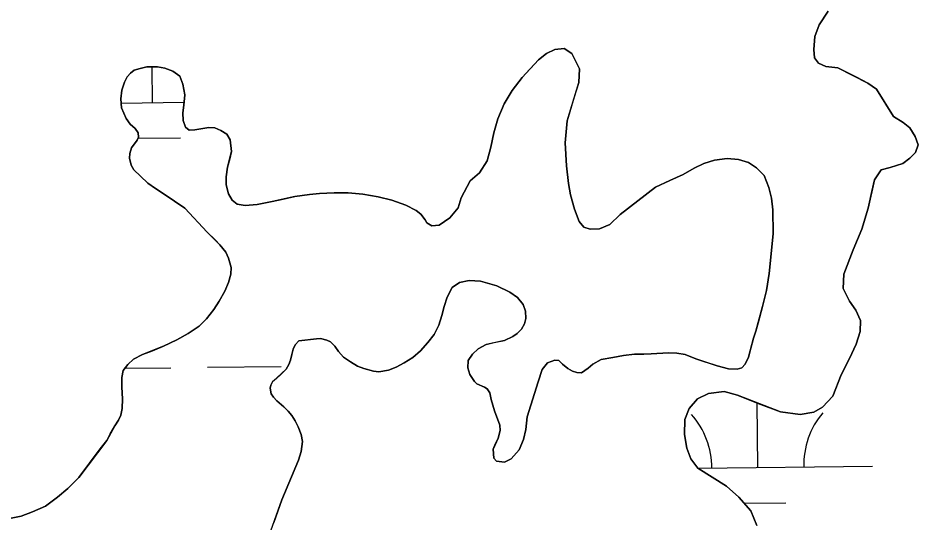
# Model space of a CAD drawing. Extents: x 3683613 to 3738215, y 469626 to 495384.
# Drawn here: x 3718713.5 to 3719105.1, y 490875 to 491094.3 of the extents above; entities that cross this region are included whole.
import ezdxf

# ---------------------------------------------------------------- set-up
doc = ezdxf.new("R2010")
doc.units = 0
doc.layers.add('V-TOPO-SHOR', color=7, linetype='Continuous')
doc.layers.add('V-WETL-SWMP', color=7, linetype='Continuous')

msp = doc.modelspace()

# ---------------------------------------------------------------- linework, layer by layer
at = {"layer": 'V-TOPO-SHOR'}
for points in [[(3719034.97, 490873.49), (3719032.33, 490879.8), (3719027.15, 490885.83), (3719021.71, 490890.49), (3719015.44, 490894.49), (3719009.29, 490898.43), (3719006.27, 490902.46), (3719004.49, 490907.14), (3719003.42, 490912.99), (3719003.64, 490919.57), (3719005.44, 490924.34), (3719009.19, 490928.53), (3719013.94, 490930.84), (3719020.77, 490931.72), (3719026.58, 490930.19), (3719035.59, 490926.59), (3719045.25, 490922.86), (3719053.73, 490921.74), (3719059.78, 490922.75), (3719063.54, 490924.98), (3719067.95, 490929.76), (3719071.61, 490938.97), (3719075.22, 490946.16), (3719078.12, 490952.29), (3719079.85, 490957.91), (3719080.08, 490962.66), (3719078.04, 490967.15), (3719075.21, 490971.11), (3719072.45, 490976.56), (3719072.8, 490982.76), (3719076.85, 490993.46), (3719080.64, 491002.34), (3719083.39, 491011.61), (3719085.05, 491018.78), (3719086.13, 491023.93), (3719089.04, 491028.18), (3719093.01, 491029.18), (3719098.53, 491030.97), (3719101.45, 491033.34), (3719103.98, 491035.82), (3719105.07, 491039.09), (3719103.88, 491042.66), (3719101.51, 491046.43), (3719098.63, 491048.89), (3719094.45, 491051.41), (3719087.02, 491063.35), (3719083.23, 491066), (3719078.33, 491068.52), (3719070.23, 491072.64), (3719064.95, 491073.2), (3719061.75, 491074.68), (3719060.04, 491076.95), (3719059.76, 491080.53), (3719060.12, 491086.27), (3719062.04, 491091.29), (3719065.99, 491097.31)], [(3718793.96, 491046.17), (3718796.56, 491046.71), (3718799.1, 491046.46), (3718801.78, 491045.37), (3718804.33, 491043.69), (3718805.78, 491041.29), (3718806.32, 491036.15), (3718805.62, 491033.08), (3718804.67, 491029.36), (3718804.1, 491025.25), (3718804.12, 491021.73), (3718805.06, 491017.77), (3718806.7, 491014.97), (3718808.86, 491013.23), (3718812.31, 491012.73), (3718817.52, 491013.14), (3718824.03, 491014.42), (3718828.85, 491015.49), (3718833.99, 491016.56), (3718840.3, 491017.5), (3718844.66, 491017.92), (3718851.05, 491018.21), (3718857.11, 491018.25), (3718863.56, 491017.7), (3718870.21, 491016.49), (3718876.08, 491015.09), (3718882.15, 491012.91), (3718886.66, 491010.59), (3718888.75, 491008.91), (3718890.66, 491006.44), (3718891.38, 491005.15), (3718893.6, 491003.92), (3718896.66, 491004.2), (3718901.4, 491007.29), (3718904.96, 491011.73), (3718906.3, 491016.04), (3718910.24, 491023.42), (3718914.32, 491026.9), (3718917.62, 491032.13), (3718919.15, 491038.13), (3718920.55, 491044.33), (3718922.27, 491050.4), (3718924.97, 491056.99), (3718928.46, 491062.74), (3718932.79, 491068.37), (3718936.16, 491072.1), (3718939.98, 491076.16), (3718943.48, 491078.92), (3718947.06, 491080.57), (3718951.09, 491080.98), (3718954.49, 491078.78), (3718957.72, 491072.22), (3718957.49, 491066.23), (3718955.51, 491059.83), (3718952.37, 491049.59), (3718951.51, 491039.94), (3718952.09, 491029.91), (3718952.98, 491022.29), (3718953.92, 491017.35), (3718955.65, 491011.17), (3718957.69, 491005.77), (3718959.73, 491003.24), (3718962.47, 491002.47), (3718966.44, 491002.56), (3718970.93, 491004.47), (3718975.46, 491008.8), (3718990.9, 491020.74), (3718997.14, 491023.64), (3719002.86, 491026.15), (3719007.67, 491028.91), (3719011.89, 491030.96), (3719016.51, 491032.48), (3719022.04, 491033.09), (3719026.99, 491032.67), (3719031.37, 491031.39), (3719034.77, 491029.06), (3719038.1, 491025.76), (3719040.22, 491020.49), (3719041.35, 491015.87), (3719041.84, 491010.86), (3719042.02, 491000.37), (3719040.36, 490983.1), (3719039.16, 490975.66), (3719037.44, 490968.75), (3719035.53, 490961.64), (3719034.57, 490958.05), (3719033.54, 490954.92), (3719032.4, 490950.61), (3719031.31, 490946.7), (3719029.89, 490943.63), (3719028.4, 490942.12), (3719026.32, 490941.52), (3719022.67, 490941.63), (3719017.71, 490942.91), (3719012.3, 490944.7), (3719008.38, 490945.98), (3719003.81, 490947.85), (3719000.09, 490948.48), (3718996.51, 490948.53), (3718988.96, 490948.09), (3718985.83, 490948.01)], [(3718709.77, 490876.44), (3718714.78, 490877.51), (3718719.78, 490879.42), (3718725.44, 490881.86), (3718730.69, 490885.8), (3718735.17, 490889.6), (3718739.96, 490894.32), (3718749.28, 490906.82), (3718752.06, 490910.42), (3718753.6, 490913.29), (3718755.54, 490916.82), (3718757.15, 490919.3), (3718758.19, 490921.52), (3718758.82, 490924.39), (3718758.99, 490928.56), (3718758.64, 490933.58), (3718758.62, 490937.88), (3718759.25, 490940.88), (3718761.26, 490943.56), (3718763.79, 490945.79), (3718767.68, 490947.83), (3718771.97, 490949.48), (3718776.85, 490951.46), (3718782.63, 490954.23), (3718787.5, 490956.93), (3718792.24, 490960.21), (3718795.54, 490963.42), (3718798.71, 490967.48), (3718801.04, 490971.01), (3718803.49, 490975.39), (3718805.03, 490979.17), (3718806.06, 490982.83), (3718806.17, 490985.76), (3718805.04, 490989.73), (3718803.85, 490992.46), (3718801.36, 490995.57), (3718799.2, 490997.77), (3718795.79, 491001.08), (3718786.07, 491011.47), (3718781.56, 491014.64), (3718777.11, 491017.68), (3718773.32, 491020.07), (3718769.98, 491022.39), (3718766.64, 491025.63), (3718763.89, 491028.29), (3718762.71, 491030.24), (3718762.04, 491033.3), (3718762.09, 491035.38), (3718762.8, 491037.79), (3718764.03, 491039.43), (3718765.39, 491041.2), (3718765.9, 491042.5), (3718765.76, 491044.26), (3718764.51, 491046.21), (3718762.22, 491048.15), (3718760.58, 491050.62), (3718758.47, 491055.23), (3718758.25, 491059.14), (3718758.69, 491062.92), (3718759.78, 491066.38), (3718760.94, 491068.67), (3718762.49, 491070.3), (3718764.05, 491071.55), (3718766.58, 491072.34), (3718769.51, 491073.08), (3718774.2, 491073.1), (3718777.33, 491072.53), (3718780.86, 491071.18), (3718783.86, 491068.92), (3718785.25, 491065.54), (3718786.12, 491060.92), (3718785.69, 491056.42), (3718785.19, 491053.03), (3718785.4, 491049.71), (3718786.4, 491046.72), (3718787.9, 491045.55), (3718790.38, 491045.63), (3718793.96, 491046.17)], [(3718985.83, 490948.01), (3718981.66, 490948.05), (3718976.97, 490947.44), (3718972.29, 490946.5), (3718967.15, 490945.63), (3718963.57, 490943.72), (3718961.5, 490941.88), (3718958.64, 490939.91), (3718956.56, 490939.97), (3718954.8, 490940.61), (3718952.7, 490941.77), (3718950.35, 490943.65), (3718948.84, 490945.2), (3718947.08, 490945.39), (3718943.9, 490944.2), (3718941.57, 490941.32), (3718939.84, 490936.03), (3718935.03, 490920.7), (3718934.42, 490915.16), (3718933.4, 490910.85), (3718931.53, 490906.41), (3718928.03, 490902.42), (3718925.11, 490901.03), (3718921.66, 490901.47), (3718920.54, 490902.77), (3718920.19, 490906.61), (3718921.29, 490909.09), (3718922.38, 490911.38), (3718923.28, 490914.77), (3718923.13, 490917.11), (3718921.88, 490920.56), (3718920.82, 490923.35), (3718919.42, 490928.3), (3718918.76, 490931.23), (3718917.64, 490932.91), (3718916.4, 490933.69), (3718913.13, 490935.04), (3718912.15, 490936.08), (3718910.05, 490939.19), (3718909.25, 490941.99), (3718909.36, 490945.18), (3718911.17, 490947.99), (3718913.76, 490950.35), (3718917.14, 490952.19), (3718920.72, 490953.06), (3718925.15, 490953.99), (3718928.72, 490955.65), (3718930.6, 490956.96), (3718932.61, 490958.92), (3718933.9, 490961.21), (3718934.41, 490963.56), (3718934.33, 490966.75), (3718933.27, 490969.61), (3718930.77, 490972.66), (3718927.44, 490974.98), (3718921.82, 490977.76), (3718914.71, 490979.8), (3718909.76, 490980.04), (3718905.53, 490979.17), (3718902.42, 490977.06), (3718900.16, 490972.88), (3718898.94, 490968.77), (3718897.92, 490964.79), (3718896.64, 490960.68), (3718894.58, 490956.63), (3718891.86, 490953.1), (3718888.56, 490949.5), (3718885.32, 490946.61), (3718881.49, 490944.24), (3718878.04, 490942.34), (3718874.66, 490941.02), (3718870.5, 490940.34), (3718868.09, 490940.66), (3718863.91, 490941.74), (3718861.17, 490942.83), (3718858.16, 490944.7), (3718855.15, 490946.77), (3718852.92, 490949.17), (3718851.35, 490951.44), (3718849.45, 490953.39), (3718847.88, 490954.16), (3718845.14, 490954.86), (3718843.32, 490954.72), (3718835.64, 490953.77), (3718834.02, 490952.06), (3718833.25, 490950.17), (3718832.67, 490947.82), (3718832.03, 490945.34), (3718831.33, 490943.45), (3718830.17, 490941.42), (3718827.77, 490939.19), (3718825.96, 490937.43), (3718824.27, 490935.92), (3718823.49, 490934.48), (3718823.18, 490933.17), (3718823.65, 490930.77), (3718824.7, 490929.28), (3718826.14, 490927.72), (3718829.08, 490925.13), (3718831.05, 490923.19), (3718832.62, 490921.37)], [(3718832.62, 490921.37), (3718834.13, 490919.03), (3718835.39, 490916.37), (3718836.64, 490912.99), (3718837.31, 490909.93), (3718836.68, 490905.63), (3718835.47, 490901.84), (3718828.2, 490884.6), (3718824.73, 490874.68)]]:
    msp.add_lwpolyline(points, dxfattribs=at)
at = {"layer": 'V-WETL-SWMP'}
for p, q in [((3719065.99, 491097.31), (3719062.04, 491091.29)), ((3719062.04, 491091.29), (3719060.12, 491086.27)), ((3719060.12, 491086.27), (3719059.76, 491080.53)), ((3718947.06, 491080.57), (3718943.48, 491078.92)), ((3718951.09, 491080.98), (3718947.06, 491080.57)), ((3718954.49, 491078.78), (3718951.09, 491080.98)), ((3719059.76, 491080.53), (3719060.04, 491076.95)), ((3718939.98, 491076.16), (3718932.79, 491068.37)), ((3718943.48, 491078.92), (3718939.98, 491076.16)), ((3718957.72, 491072.22), (3718954.49, 491078.78)), ((3719060.04, 491076.95), (3719061.75, 491074.68)), ((3718766.58, 491072.34), (3718764.05, 491071.55)), ((3718769.51, 491073.08), (3718766.58, 491072.34)), ((3718774.2, 491073.1), (3718769.51, 491073.08)), ((3718772.04, 491057.45), (3718771.86, 491073.09)), ((3718777.33, 491072.53), (3718774.2, 491073.1)), ((3718780.86, 491071.18), (3718777.33, 491072.53)), ((3718957.49, 491066.23), (3718957.72, 491072.22)), ((3719061.75, 491074.68), (3719064.95, 491073.2)), ((3719064.95, 491073.2), (3719070.23, 491072.64)), ((3719070.23, 491072.64), (3719083.23, 491066)), ((3718760.94, 491068.66), (3718759.78, 491066.38)), ((3718762.49, 491070.3), (3718760.94, 491068.66)), ((3718764.05, 491071.55), (3718762.49, 491070.3)), ((3718783.87, 491068.92), (3718780.86, 491071.18)), ((3718785.25, 491065.54), (3718783.87, 491068.92)), ((3718932.79, 491068.37), (3718928.46, 491062.74)), ((3718759.78, 491066.38), (3718758.69, 491062.92)), ((3718786.12, 491060.92), (3718785.25, 491065.54)), ((3718952.37, 491049.59), (3718957.49, 491066.23)), ((3719083.23, 491066), (3719087.02, 491063.35)), ((3718758.69, 491062.92), (3718758.25, 491059.14)), ((3718785.69, 491056.42), (3718786.12, 491060.92)), ((3718928.46, 491062.74), (3718924.97, 491056.99)), ((3719087.02, 491063.35), (3719094.45, 491051.41)), ((3718758.25, 491059.14), (3718758.47, 491055.23)), ((3718758.35, 491057.29), (3718785.81, 491057.61)), ((3718785.19, 491053.03), (3718785.69, 491056.42)), ((3718924.97, 491056.99), (3718922.27, 491050.4)), ((3718758.47, 491055.23), (3718760.58, 491050.62)), ((3718785.4, 491049.71), (3718785.19, 491053.03)), ((3718760.58, 491050.62), (3718762.22, 491048.15)), ((3718786.4, 491046.72), (3718785.4, 491049.71)), ((3718922.27, 491050.4), (3718920.55, 491044.33)), ((3718951.51, 491039.94), (3718952.37, 491049.59)), ((3719094.45, 491051.41), (3719098.63, 491048.89)), ((3719098.63, 491048.89), (3719101.51, 491046.43)), ((3718762.22, 491048.15), (3718764.51, 491046.21)), ((3718764.51, 491046.21), (3718765.76, 491044.26)), ((3718787.9, 491045.55), (3718786.4, 491046.72)), ((3718790.38, 491045.63), (3718787.9, 491045.55)), ((3718793.96, 491046.17), (3718790.38, 491045.63)), ((3718796.56, 491046.71), (3718793.96, 491046.17)), ((3718799.1, 491046.46), (3718796.56, 491046.71)), ((3718801.78, 491045.37), (3718799.1, 491046.46)), ((3718804.33, 491043.69), (3718801.78, 491045.37)), ((3719101.51, 491046.43), (3719103.88, 491042.66)), ((3718765.39, 491041.2), (3718762.8, 491037.79)), ((3718765.9, 491042.5), (3718765.39, 491041.2)), ((3718765.68, 491041.94), (3718784.22, 491042.16)), ((3718765.76, 491044.26), (3718765.9, 491042.5)), ((3718805.77, 491041.29), (3718804.33, 491043.69)), ((3718806.32, 491036.15), (3718805.77, 491041.29)), ((3718920.55, 491044.33), (3718919.15, 491038.13)), ((3719103.88, 491042.66), (3719105.07, 491039.09)), ((3718762.8, 491037.79), (3718762.1, 491035.38)), ((3718919.15, 491038.13), (3718917.62, 491032.13)), ((3718952.09, 491029.91), (3718951.51, 491039.94)), ((3719105.07, 491039.09), (3719103.98, 491035.82)), ((3718762.1, 491035.38), (3718762.04, 491033.3)), ((3718762.04, 491033.3), (3718762.71, 491030.24)), ((3718804.67, 491029.36), (3718806.32, 491036.15)), ((3719022.04, 491033.09), (3719016.51, 491032.48)), ((3719026.99, 491032.67), (3719022.04, 491033.09)), ((3719101.45, 491033.34), (3719098.53, 491030.97)), ((3719103.98, 491035.82), (3719101.45, 491033.34)), ((3718762.71, 491030.24), (3718763.89, 491028.29)), ((3718804.1, 491025.25), (3718804.67, 491029.36)), ((3718917.62, 491032.13), (3718914.32, 491026.9)), ((3718952.98, 491022.29), (3718952.09, 491029.91)), ((3719007.66, 491028.91), (3719002.86, 491026.15)), ((3719011.89, 491030.95), (3719007.66, 491028.91)), ((3719016.51, 491032.48), (3719011.89, 491030.95)), ((3719031.36, 491031.39), (3719026.99, 491032.67)), ((3719034.76, 491029.06), (3719031.36, 491031.39)), ((3719038.11, 491025.76), (3719034.76, 491029.06)), ((3719093, 491029.18), (3719089.04, 491028.19)), ((3719098.53, 491030.97), (3719093, 491029.18)), ((3718763.89, 491028.29), (3718769.98, 491022.4)), ((3718804.12, 491021.73), (3718804.1, 491025.25)), ((3718914.32, 491026.9), (3718910.24, 491023.43)), ((3719002.86, 491026.15), (3718997.14, 491023.64)), ((3719040.22, 491020.49), (3719038.11, 491025.76)), ((3719089.04, 491028.19), (3719086.13, 491023.94)), ((3718769.98, 491022.4), (3718773.32, 491020.07)), ((3718805.06, 491017.77), (3718804.12, 491021.73)), ((3718910.24, 491023.43), (3718906.3, 491016.04)), ((3718953.92, 491017.35), (3718952.98, 491022.29)), ((3718997.14, 491023.64), (3718990.9, 491020.74)), ((3719086.13, 491023.94), (3719083.39, 491011.61)), ((3718773.32, 491020.07), (3718777.11, 491017.68)), ((3718777.11, 491017.68), (3718786.07, 491011.47)), ((3718806.7, 491014.97), (3718805.06, 491017.77)), ((3718840.3, 491017.5), (3718833.99, 491016.56)), ((3718844.66, 491017.92), (3718840.3, 491017.5)), ((3718851.05, 491018.21), (3718844.66, 491017.92)), ((3718857.11, 491018.25), (3718851.05, 491018.21)), ((3718863.56, 491017.7), (3718857.11, 491018.25)), ((3718870.21, 491016.5), (3718863.56, 491017.7)), ((3718955.65, 491011.17), (3718953.92, 491017.35)), ((3718990.9, 491020.74), (3718975.46, 491008.8)), ((3719041.35, 491015.87), (3719040.22, 491020.49)), ((3718808.86, 491013.23), (3718806.7, 491014.97)), ((3718812.32, 491012.73), (3718808.86, 491013.23)), ((3718817.53, 491013.14), (3718812.32, 491012.73)), ((3718824.03, 491014.42), (3718817.53, 491013.14)), ((3718833.99, 491016.56), (3718824.03, 491014.42)), ((3718876.08, 491015.09), (3718870.21, 491016.5)), ((3718882.15, 491012.91), (3718876.08, 491015.09)), ((3718906.3, 491016.04), (3718904.96, 491011.74)), ((3719041.84, 491010.86), (3719041.35, 491015.87)), ((3718786.07, 491011.47), (3718795.79, 491001.08)), ((3718886.66, 491010.59), (3718882.15, 491012.91)), ((3718888.75, 491008.91), (3718886.66, 491010.59)), ((3718904.96, 491011.74), (3718901.4, 491007.29)), ((3718957.69, 491005.77), (3718955.65, 491011.17)), ((3719042.02, 491000.37), (3719041.84, 491010.86)), ((3719083.39, 491011.61), (3719080.64, 491002.34)), ((3718890.66, 491006.45), (3718888.75, 491008.91)), ((3718891.38, 491005.15), (3718890.66, 491006.45)), ((3718901.4, 491007.29), (3718896.66, 491004.2)), ((3718959.73, 491003.24), (3718957.69, 491005.77)), ((3718975.46, 491008.8), (3718970.93, 491004.48)), ((3718893.6, 491003.92), (3718891.38, 491005.15)), ((3718896.66, 491004.2), (3718893.6, 491003.92)), ((3718962.47, 491002.47), (3718959.73, 491003.24)), ((3718966.44, 491002.56), (3718962.47, 491002.47)), ((3718970.93, 491004.48), (3718966.44, 491002.56)), ((3719080.64, 491002.34), (3719076.85, 490993.46)), ((3718795.79, 491001.08), (3718801.36, 490995.57)), ((3719040.36, 490983.1), (3719042.02, 491000.37)), ((3718801.36, 490995.57), (3718803.85, 490992.46)), ((3718803.85, 490992.46), (3718805.04, 490989.73)), ((3718805.04, 490989.73), (3718806.17, 490985.76)), ((3719076.85, 490993.46), (3719072.8, 490982.76)), ((3718806.17, 490985.76), (3718806.06, 490982.83)), ((3718806.06, 490982.83), (3718805.03, 490979.17)), ((3719039.16, 490975.66), (3719040.36, 490983.1)), ((3719072.8, 490982.76), (3719072.45, 490976.56)), ((3718805.03, 490979.17), (3718803.49, 490975.39)), ((3718902.41, 490977.06), (3718905.53, 490979.17)), ((3718905.53, 490979.17), (3718909.76, 490980.04)), ((3718909.76, 490980.04), (3718914.71, 490979.8)), ((3718914.71, 490979.8), (3718921.82, 490977.76)), ((3718803.49, 490975.39), (3718801.04, 490971.01)), ((3718900.16, 490972.88), (3718902.41, 490977.06)), ((3718921.82, 490977.76), (3718927.44, 490974.99)), ((3718927.44, 490974.99), (3718930.78, 490972.66)), ((3719037.44, 490968.75), (3719039.16, 490975.66)), ((3719072.45, 490976.56), (3719075.21, 490971.11)), ((3718801.04, 490971.01), (3718798.71, 490967.48)), ((3718898.94, 490968.77), (3718900.16, 490972.88)), ((3718930.78, 490972.66), (3718933.27, 490969.61)), ((3719075.21, 490971.11), (3719078.04, 490967.15)), ((3718798.71, 490967.48), (3718795.54, 490963.42)), ((3718897.92, 490964.79), (3718898.94, 490968.77)), ((3718933.27, 490969.61), (3718934.33, 490966.75)), ((3718934.33, 490966.75), (3718934.41, 490963.56)), ((3719034.57, 490958.05), (3719037.44, 490968.75)), ((3719078.04, 490967.15), (3719080.08, 490962.66)), ((3718795.54, 490963.42), (3718792.24, 490960.21)), ((3718896.64, 490960.68), (3718897.92, 490964.79)), ((3718934.41, 490963.56), (3718933.9, 490961.21)), ((3719080.08, 490962.66), (3719079.85, 490957.91)), ((3718792.24, 490960.21), (3718787.5, 490956.93)), ((3718894.58, 490956.63), (3718896.64, 490960.68)), ((3718932.61, 490958.92), (3718930.6, 490956.96)), ((3718933.9, 490961.21), (3718932.61, 490958.92)), ((3718787.5, 490956.93), (3718782.63, 490954.23)), ((3718835.64, 490953.77), (3718843.32, 490954.72)), ((3718843.32, 490954.72), (3718845.14, 490954.86)), ((3718845.14, 490954.86), (3718847.88, 490954.16)), ((3718891.86, 490953.1), (3718894.58, 490956.63)), ((3718928.72, 490955.65), (3718925.15, 490954)), ((3718930.6, 490956.96), (3718928.72, 490955.65)), ((3719031.31, 490946.7), (3719033.54, 490954.92)), ((3719033.54, 490954.92), (3719034.57, 490958.05)), ((3719079.85, 490957.91), (3719078.12, 490952.29)), ((3718776.85, 490951.46), (3718767.68, 490947.83)), ((3718782.63, 490954.23), (3718776.85, 490951.46)), ((3718833.25, 490950.17), (3718834.02, 490952.06)), ((3718834.02, 490952.06), (3718835.64, 490953.77)), ((3718847.88, 490954.16), (3718849.45, 490953.39)), ((3718849.45, 490953.39), (3718851.35, 490951.44)), ((3718851.35, 490951.44), (3718852.92, 490949.17)), ((3718888.56, 490949.5), (3718891.86, 490953.1)), ((3718917.14, 490952.19), (3718913.76, 490950.35)), ((3718925.15, 490954), (3718917.14, 490952.19)), ((3719078.12, 490952.29), (3719075.22, 490946.16)), ((3718767.68, 490947.83), (3718763.78, 490945.79)), ((3718832.03, 490945.34), (3718833.25, 490950.17)), ((3718852.92, 490949.17), (3718855.15, 490946.77)), ((3718855.15, 490946.77), (3718858.16, 490944.7)), ((3718881.49, 490944.24), (3718885.32, 490946.61)), ((3718885.32, 490946.61), (3718888.56, 490949.5)), ((3718911.17, 490947.99), (3718909.36, 490945.18)), ((3718913.76, 490950.35), (3718911.17, 490947.99)), ((3718972.29, 490946.5), (3718976.97, 490947.44)), ((3718976.97, 490947.44), (3718981.66, 490948.05)), ((3718981.66, 490948.05), (3718985.83, 490948.01)), ((3718985.83, 490948.01), (3718988.96, 490948.09)), ((3718988.96, 490948.09), (3718996.51, 490948.53)), ((3718996.51, 490948.53), (3719000.09, 490948.48)), ((3719000.09, 490948.48), (3719003.81, 490947.85)), ((3719003.81, 490947.85), (3719008.38, 490945.98)), ((3719029.89, 490943.63), (3719031.31, 490946.7)), ((3718761.26, 490943.56), (3718759.25, 490940.88)), ((3718763.78, 490945.79), (3718761.26, 490943.56)), ((3718795.98, 490942.29), (3718827.98, 490942.66)), ((3718830.17, 490941.42), (3718831.33, 490943.45)), ((3718831.33, 490943.45), (3718832.03, 490945.34)), ((3718858.16, 490944.7), (3718861.17, 490942.83)), ((3718861.17, 490942.83), (3718863.91, 490941.74)), ((3718878.04, 490942.34), (3718881.49, 490944.24)), ((3718909.36, 490945.18), (3718909.25, 490941.99)), ((3718941.57, 490941.32), (3718943.9, 490944.2)), ((3718943.9, 490944.2), (3718947.08, 490945.39)), ((3718947.08, 490945.39), (3718948.84, 490945.2)), ((3718948.84, 490945.2), (3718950.35, 490943.65)), ((3718950.35, 490943.65), (3718952.7, 490941.77)), ((3718961.5, 490941.88), (3718963.57, 490943.72)), ((3718963.57, 490943.72), (3718967.15, 490945.63)), ((3718967.15, 490945.63), (3718972.29, 490946.5)), ((3719008.38, 490945.98), (3719017.71, 490942.91)), ((3719017.71, 490942.91), (3719022.67, 490941.63)), ((3719028.4, 490942.12), (3719029.89, 490943.63)), ((3719075.22, 490946.16), (3719071.61, 490938.97)), ((3718759.25, 490940.88), (3718758.62, 490937.88)), ((3718759.99, 490941.87), (3718779.98, 490942.1)), ((3718824.27, 490935.92), (3718830.17, 490941.42)), ((3718863.91, 490941.74), (3718868.09, 490940.65)), ((3718868.09, 490940.65), (3718870.5, 490940.34)), ((3718870.5, 490940.34), (3718874.66, 490941.02)), ((3718874.66, 490941.02), (3718878.04, 490942.34)), ((3718909.25, 490941.99), (3718910.05, 490939.19)), ((3718910.05, 490939.19), (3718912.15, 490936.08)), ((3718939.84, 490936.03), (3718941.57, 490941.32)), ((3718952.7, 490941.77), (3718954.8, 490940.61)), ((3718954.8, 490940.61), (3718956.56, 490939.97)), ((3718956.56, 490939.97), (3718958.64, 490939.91)), ((3718958.64, 490939.91), (3718961.5, 490941.88)), ((3719022.67, 490941.63), (3719026.32, 490941.52)), ((3719026.32, 490941.52), (3719028.4, 490942.12)), ((3719071.61, 490938.97), (3719067.95, 490929.76)), ((3718758.62, 490937.88), (3718758.64, 490933.58)), ((3718823.49, 490934.48), (3718824.27, 490935.92)), ((3718912.15, 490936.08), (3718913.13, 490935.04)), ((3718913.13, 490935.04), (3718916.4, 490933.69)), ((3718935.03, 490920.7), (3718939.84, 490936.03)), ((3718758.64, 490933.58), (3718758.99, 490928.56)), ((3718823.18, 490933.18), (3718823.49, 490934.48)), ((3718823.65, 490930.77), (3718823.18, 490933.18)), ((3718916.4, 490933.69), (3718917.64, 490932.91)), ((3718917.64, 490932.91), (3718918.76, 490931.23)), ((3718918.76, 490931.23), (3718919.42, 490928.3)), ((3719020.77, 490931.72), (3719013.94, 490930.84)), ((3719026.58, 490930.19), (3719020.77, 490931.72)), ((3718758.99, 490928.56), (3718758.82, 490924.39)), ((3718824.7, 490929.28), (3718823.65, 490930.77)), ((3718826.14, 490927.72), (3718824.7, 490929.28)), ((3718829.08, 490925.13), (3718826.14, 490927.72)), ((3718919.42, 490928.3), (3718920.82, 490923.35)), ((3719009.19, 490928.53), (3719005.44, 490924.34)), ((3719013.94, 490930.84), (3719009.19, 490928.53)), ((3719045.25, 490922.86), (3719026.58, 490930.19)), ((3719067.95, 490929.76), (3719063.54, 490924.98)), ((3718758.82, 490924.39), (3718758.19, 490921.52)), ((3718831.05, 490923.19), (3718829.08, 490925.13)), ((3718832.62, 490921.37), (3718831.05, 490923.19)), ((3718920.82, 490923.35), (3718923.13, 490917.11)), ((3719005.44, 490924.34), (3719003.64, 490919.57)), ((3719035.35, 490898.64), (3719035.02, 490926.88)), ((3719063.54, 490924.98), (3719059.78, 490922.75)), ((3718757.15, 490919.3), (3718755.54, 490916.82)), ((3718758.19, 490921.52), (3718757.15, 490919.3)), ((3718834.13, 490919.03), (3718832.62, 490921.37)), ((3718934.41, 490915.16), (3718935.03, 490920.7)), ((3719003.64, 490919.57), (3719003.42, 490912.99)), ((3719053.73, 490921.74), (3719045.25, 490922.86)), ((3719059.78, 490922.75), (3719053.73, 490921.74)), ((3718755.54, 490916.82), (3718752.06, 490910.42)), ((3718835.39, 490916.37), (3718834.13, 490919.03)), ((3718836.64, 490912.99), (3718835.39, 490916.37)), ((3718923.13, 490917.11), (3718923.28, 490914.77)), ((3718837.31, 490909.93), (3718836.64, 490912.99)), ((3718922.38, 490911.38), (3718920.19, 490906.61)), ((3718923.28, 490914.77), (3718922.38, 490911.38)), ((3718933.4, 490910.85), (3718934.41, 490915.16)), ((3719003.42, 490912.99), (3719004.49, 490907.14)), ((3718752.06, 490910.42), (3718739.96, 490894.32)), ((3718836.68, 490905.63), (3718837.31, 490909.93)), ((3718931.53, 490906.41), (3718933.4, 490910.85)), ((3718835.47, 490901.84), (3718836.68, 490905.63)), ((3718920.19, 490906.61), (3718920.54, 490902.77)), ((3718928.03, 490902.42), (3718931.53, 490906.41)), ((3719004.49, 490907.14), (3719006.27, 490902.46)), ((3718828.2, 490884.6), (3718835.47, 490901.84)), ((3718920.54, 490902.77), (3718921.66, 490901.47)), ((3718921.66, 490901.47), (3718925.11, 490901.03)), ((3718925.11, 490901.03), (3718928.03, 490902.42)), ((3719006.27, 490902.46), (3719009.29, 490898.43)), ((3719009.29, 490898.43), (3719021.71, 490890.49)), ((3719009.44, 490898.34), (3719085.34, 490899.22)), ((3718739.96, 490894.32), (3718735.17, 490889.61)), ((3718735.17, 490889.61), (3718730.69, 490885.8)), ((3719021.71, 490890.49), (3719027.15, 490885.83)), ((3718730.69, 490885.8), (3718725.44, 490881.86)), ((3718823.45, 490871.16), (3718828.2, 490884.6)), ((3719027.15, 490885.83), (3719032.33, 490879.8)), ((3718725.44, 490881.86), (3718719.78, 490879.42)), ((3719029.46, 490883.14), (3719047.52, 490883.35)), ((3718714.78, 490877.51), (3718709.77, 490876.44)), ((3718719.78, 490879.42), (3718714.78, 490877.51)), ((3719032.33, 490879.8), (3719034.97, 490873.49))]:
    msp.add_line(p, q, dxfattribs=at)
for centre, start, end in [((3718980.1, 490898.47), 359.8949, 41.4385), ((3719090.58, 490899.76), 139.8949, 181.4385)]:
    msp.add_arc(centre, 35.25, start, end, dxfattribs=at)

doc.saveas('drawing.dxf')
